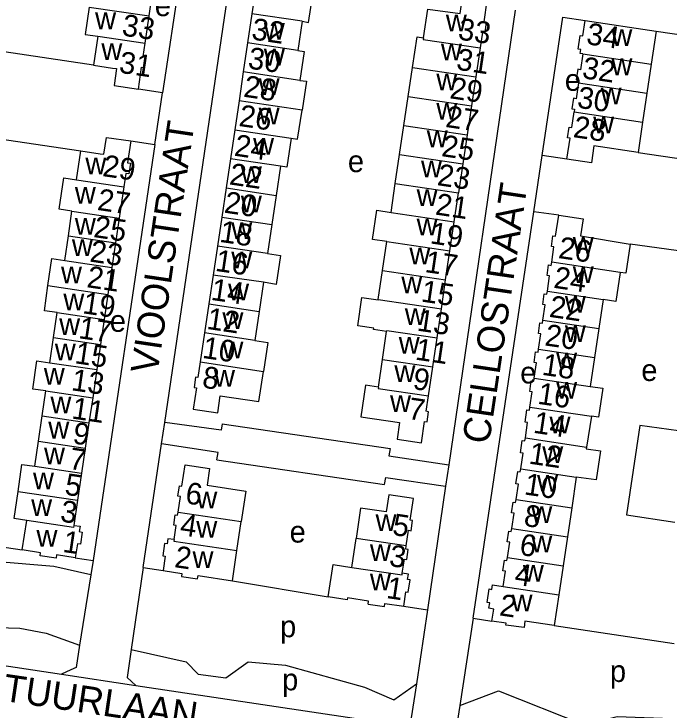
# Model space of a CAD drawing. Extents: x 163012 to 165277, y 382513 to 383987.
# Drawn here: x 164248.2 to 164368.9, y 382881.6 to 383009.8 of the extents above; entities that cross this region are included whole.
import ezdxf

# ---------------------------------------------------------------- set-up
doc = ezdxf.new("R2010")
doc.units = 0
for name, color, linetype in [('BLT_Basislijn', 7, 'Continuous'), ('BLT_Bebouwing', 7, 'Continuous'), ('BLT_Centroide', 7, 'Continuous'), ('BLT_Huisnummer', 7, 'Continuous'), ('BLT_Huisnummer_ tussenligend', 7, 'Continuous'), ('BLT_Onderverdeling_panden', 7, 'Continuous'), ('BLT_Straatnaam', 7, 'Continuous'), ('BLT_Vlakafsluiter', 7, 'Continuous')]:
    doc.layers.add(name, color=color, linetype=linetype)

msp = doc.modelspace()

# ---------------------------------------------------------------- linework, layer by layer
at = {"layer": 'BLT_Basislijn'}
for p, q in [((164275.97, 382934.52), (164288.2, 383017.35)), ((164340.51, 383010.46), (164328.28, 382926.74)), ((164366.5, 383006.6), (164385.44, 383003.79)), ((164262.87, 383000.32), (164238.23, 383003.96)), ((164275.54, 382995.25), (164271.11, 382995.91)), ((164274.15, 382985.72), (164275.54, 382995.25)), ((164235.9, 382988.18), (164260.54, 382984.54)), ((164274.15, 382985.72), (164262.81, 382909.11)), ((164269.69, 382986.38), (164274.15, 382985.72)), ((164363.16, 382984.25), (164380.91, 382981.59)), ((164343.93, 382973.34), (164345.48, 382983.69)), ((164350.05, 382983.02), (164345.48, 382983.69)), ((164332.76, 382898.47), (164343.93, 382973.34)), ((164348.53, 382972.67), (164343.93, 382973.34)), ((164379.62, 382964.84), (164361.68, 382967.35)), ((164275.39, 382930.57), (164275.97, 382934.52)), ((164286.35, 382933.09), (164275.97, 382934.52)), ((164286.52, 382934.26), (164286.35, 382933.09)), ((164286.52, 382934.26), (164317.47, 382929.7)), ((164272.02, 382907.79), (164275.39, 382930.57)), ((164285.54, 382927.66), (164316.47, 382923.09)), ((164328.28, 382926.74), (164327.71, 382922.8)), ((164327.71, 382922.8), (164324.38, 382900.03)), ((164225.04, 382914.71), (164249.71, 382911.04)), ((164259.49, 382909.6), (164262.81, 382909.11)), ((164262.81, 382909.11), (164262.38, 382906.46)), ((164272.02, 382907.79), (164269.8, 382892.74)), ((164272.02, 382907.79), (164275.66, 382907.26)), ((164262.38, 382906.46), (164260.29, 382893.52)), ((164288.43, 382905.38), (164306.09, 382902.42)), ((164319.98, 382900.69), (164324.38, 382900.03)), ((164324.38, 382900.03), (164322.31, 382886.41)), ((164332.76, 382898.47), (164330.3, 382882.39)), ((164332.76, 382898.47), (164336.23, 382897.93)), ((164347.71, 382897.12), (164369.78, 382893.81)), ((164260.29, 382893.52), (164259.63, 382889.4)), ((164226.57, 382892.83), (164256.93, 382888.15)), ((164269.8, 382892.74), (164269.03, 382887.55)), ((164270.65, 382886.1), (164318.65, 382878.9)), ((164322.31, 382886.41), (164321.35, 382880.15)), ((164330.3, 382882.39), (164329.83, 382879.26))]:
    msp.add_line(p, q, dxfattribs=at)
for points in [[(164274.68, 383020.19), (164277.19, 383019.87), (164278.19, 383019.29), (164278.74, 383018.33), (164278.78, 383016.8), (164275.54, 382995.25)], [(164345.48, 382983.69), (164349.28, 383009.18), (164353.39, 383008.57)], [(164372.39, 382932.72), (164363.47, 382933.97), (164361.01, 382917.52), (164369.93, 382916.16)], [(164285.54, 382927.66), (164285.8, 382928.98), (164275.39, 382930.57)], [(164317.47, 382929.7), (164317.25, 382928.4), (164328.28, 382926.74)], [(164316.47, 382923.09), (164316.72, 382924.39), (164327.71, 382922.8)], [(164262.38, 382906.46), (164255.54, 382908.01), (164223.23, 382910.7), (164224.11, 382905.85), (164227.74, 382902.37), (164232.72, 382897.12), (164249.29, 382896.62), (164254.14, 382895.74), (164260.29, 382893.52)], [(164269.8, 382892.74), (164279.94, 382890.46), (164282.11, 382888.18), (164287.22, 382887.47), (164291.32, 382890.45), (164298.2, 382889.8), (164312.78, 382885.79), (164318.15, 382883.43), (164322.31, 382886.41)], [(164259.63, 382889.4), (164258.68, 382888.96), (164256.93, 382888.15)], [(164270.65, 382886.1), (164269.03, 382887.55)], [(164330.3, 382882.39), (164337.42, 382885.11), (164353.2, 382878.84), (164359.32, 382880.37), (164369.32, 382880.03), (164373.76, 382876.44), (164376.26, 382874.8), (164381.62, 382876.37)]]:
    msp.add_lwpolyline(points, dxfattribs=at)
at = {"layer": 'BLT_Bebouwing'}
for p, q in [((164292.01, 383009.76), (164291.22, 383004.41)), ((164301.26, 383008.42), (164300.46, 383003.04)), ((164291.22, 383004.41), (164290.43, 382999.07)), ((164334.04, 383003.53), (164333.25, 382998.18)), ((164320.82, 382994.57), (164321.61, 382999.91)), ((164365.59, 383000.5), (164364.79, 382995.17)), ((164290.43, 382999.07), (164289.65, 382993.73)), ((164333.25, 382998.18), (164332.46, 382992.84)), ((164320.03, 382989.23), (164320.82, 382994.57)), ((164364.79, 382995.17), (164363.99, 382989.83)), ((164289.65, 382993.73), (164288.86, 382988.39)), ((164332.46, 382992.84), (164331.67, 382987.5)), ((164288.86, 382988.39), (164288.07, 382983.05)), ((164319.23, 382983.89), (164320.03, 382989.23)), ((164331.67, 382987.5), (164330.88, 382982.16)), ((164288.07, 382983.05), (164287.27, 382977.71)), ((164318.44, 382978.54), (164319.23, 382983.89)), ((164297.27, 382981.72), (164296.47, 382976.34)), ((164330.88, 382982.16), (164330.09, 382976.82)), ((164317.65, 382973.2), (164318.44, 382978.54)), ((164287.27, 382977.71), (164286.48, 382972.36)), ((164329.3, 382971.48), (164330.09, 382976.82)), ((164286.48, 382972.36), (164285.69, 382967.02)), ((164328.5, 382966.13), (164329.3, 382971.48)), ((164295.68, 382971), (164294.9, 382965.65)), ((164316.06, 382962.52), (164316.85, 382967.86)), ((164285.69, 382967.02), (164284.9, 382961.68)), ((164327.71, 382960.79), (164328.5, 382966.13)), ((164315.27, 382957.18), (164316.06, 382962.52)), ((164284.9, 382961.68), (164284.1, 382956.34)), ((164294.14, 382960.34), (164293.35, 382954.97)), ((164326.92, 382955.45), (164327.71, 382960.79)), ((164284.1, 382956.34), (164283.31, 382951)), ((164356.7, 382957.17), (164355.9, 382951.84)), ((164293.35, 382954.97), (164292.55, 382949.62)), ((164326.13, 382950.11), (164326.92, 382955.45)), ((164283.31, 382951), (164282.52, 382945.66)), ((164316.06, 382946.14), (164316.82, 382951.28)), ((164355.9, 382951.84), (164355.1, 382946.5)), ((164325.34, 382944.77), (164326.13, 382950.11)), ((164315.31, 382941.04), (164316.06, 382946.14)), ((164355.1, 382946.5), (164354.3, 382941.16)), ((164324.55, 382939.43), (164325.34, 382944.77)), ((164354.57, 382935.66), (164353.66, 382930)), ((164351.78, 382924.48), (164350.94, 382918.81)), ((164350.94, 382918.81), (164350.14, 382913.46)), ((164289.27, 382910.96), (164290.06, 382916.3)), ((164310.42, 382907.83), (164311.21, 382913.18)), ((164350.14, 382913.46), (164349.35, 382908.13)), ((164349.35, 382908.13), (164348.55, 382902.79)), ((164279.04, 382906.14), (164282.02, 382905.72)), ((164313.43, 382901.06), (164316.43, 382900.62)), ((164342.15, 382896.75), (164338.79, 382897.22))]:
    msp.add_line(p, q, dxfattribs=at)
for points in [[(164301.26, 383008.42), (164302.45, 383008.21), (164303.28, 383013.79), (164297.33, 383014.69), (164297.79, 383017.77), (164293.3, 383018.43), (164292.71, 383014.48), (164292.26, 383014.54), (164291.98, 383012.66), (164292.43, 383012.6), (164292.01, 383009.76)], [(164273.09, 383009.38), (164273.78, 383014.13)], [(164323.63, 383005.34), (164324.42, 383010.66), (164330.37, 383009.81), (164330.84, 383012.89), (164335.31, 383012.23), (164334.73, 383008.28), (164335.18, 383008.22), (164334.9, 383006.36), (164334.47, 383006.42), (164334.04, 383003.53)], [(164262.02, 383011.01), (164261.28, 383006), (164263.65, 383005.65)], [(164272.35, 383004.37), (164273.09, 383009.38)], [(164352.96, 383002.42), (164352.48, 383002.45), (164352.6, 383003.21), (164352.13, 383003.28), (164352.49, 383005.78), (164352.96, 383005.71), (164353.39, 383008.57)], [(164353.39, 383008.57), (164366.5, 383006.6)], [(164366.5, 383006.6), (164365.59, 383000.5)], [(164263.65, 383005.65), (164262.87, 383000.32)], [(164321.61, 382999.91), (164322.45, 383005.51), (164323.63, 383005.34)], [(164271.11, 382995.91), (164271.71, 382999.93), (164272.22, 382999.82), (164272.52, 383001.82), (164271.98, 383001.9), (164272.35, 383004.37)], [(164300.46, 383003.04), (164301.67, 383002.86), (164300.87, 382997.5)], [(164352.96, 383002.42), (164352.54, 382999.49), (164352.07, 382999.56), (164351.77, 382997.61), (164352.24, 382997.54), (164352.17, 382997.04)], [(164262.87, 383000.32), (164266.36, 382999.8)], [(164266.36, 382999.8), (164267.1, 382999.69), (164266.63, 382996.57)], [(164300.87, 382997.5), (164302.06, 382997.35), (164301.25, 382992.01)], [(164352.17, 382997.04), (164351.73, 382994.15), (164351.27, 382994.22), (164350.98, 382992.27), (164351.43, 382992.2), (164351.36, 382991.7)], [(164266.63, 382996.57), (164271.11, 382995.91)], [(164299.27, 382986.86), (164300.44, 382986.67), (164301.25, 382992.01)], [(164350.05, 382983.02), (164350.63, 382986.88), (164350.18, 382986.95), (164350.46, 382988.9), (164350.93, 382988.83), (164351.36, 382991.7)], [(164363.99, 382989.83), (164363.16, 382984.25)], [(164264.05, 382984.02), (164264.75, 382983.92), (164265.23, 382987.03)], [(164265.23, 382987.03), (164269.69, 382986.38)], [(164299.27, 382986.86), (164298.46, 382981.51), (164297.27, 382981.72)], [(164269.69, 382986.38), (164269.1, 382982.35), (164269.63, 382982.3), (164269.33, 382980.29), (164268.79, 382980.37), (164268.43, 382977.91)], [(164259.73, 382979.2), (164260.54, 382984.54)], [(164260.54, 382984.54), (164264.05, 382984.02)], [(164363.16, 382984.25), (164355.02, 382985.45), (164354.56, 382982.32), (164350.05, 382983.02)], [(164258.88, 382973.42), (164256.5, 382973.78), (164257.37, 382979.55), (164259.73, 382979.2)], [(164268.43, 382977.91), (164267.58, 382972.14)], [(164296.47, 382976.34), (164295.68, 382971)], [(164258.22, 382968.89), (164258.88, 382973.42)], [(164316.85, 382967.86), (164314.26, 382968.24), (164315.06, 382973.59), (164317.65, 382973.2)], [(164347.24, 382964.03), (164347.66, 382966.87), (164347.19, 382966.94), (164347.47, 382968.89), (164347.95, 382968.82), (164348.53, 382972.67)], [(164348.53, 382972.67), (164353.02, 382972), (164352.54, 382968.89), (164361.68, 382967.35)], [(164267.58, 382972.14), (164266.91, 382967.6)], [(164257.56, 382964.36), (164258.22, 382968.89)], [(164266.91, 382967.6), (164266.24, 382963.07)], [(164361.68, 382967.35), (164360.89, 382961.99), (164359.86, 382962.17)], [(164294.9, 382965.65), (164297.3, 382965.3), (164296.51, 382959.96), (164294.14, 382960.34)], [(164254.46, 382959.73), (164255.19, 382964.7), (164257.56, 382964.36)], [(164346.44, 382958.69), (164346.86, 382961.51), (164346.39, 382961.58), (164346.67, 382963.53), (164347.15, 382963.46), (164347.24, 382964.03)], [(164266.24, 382963.07), (164265.5, 382958.1)], [(164359.86, 382962.17), (164359.05, 382956.83), (164356.7, 382957.17)], [(164256.14, 382954.77), (164253.79, 382955.11), (164254.46, 382959.73)], [(164345.64, 382953.35), (164346.06, 382956.19), (164345.59, 382956.26), (164345.87, 382958.21), (164346.35, 382958.14), (164346.44, 382958.69)], [(164265.5, 382958.1), (164264.82, 382953.48)], [(164316.82, 382951.28), (164314.44, 382951.63), (164314.48, 382951.86), (164311.52, 382952.3), (164312.3, 382957.52), (164315.25, 382957.08), (164315.27, 382957.18)], [(164255.47, 382950.15), (164256.14, 382954.77)], [(164264.82, 382953.48), (164264.14, 382948.87)], [(164344.84, 382948.02), (164345.26, 382950.85), (164344.79, 382950.92), (164345.07, 382952.88), (164345.56, 382952.81), (164345.64, 382953.35)], [(164254.8, 382945.53), (164255.47, 382950.15)], [(164292.55, 382949.62), (164294.93, 382949.28), (164294.14, 382943.93)], [(164264.14, 382948.87), (164263.46, 382944.25)], [(164344.04, 382942.68), (164344.46, 382945.51), (164343.99, 382945.57), (164344.28, 382947.53), (164344.75, 382947.46), (164344.84, 382948.02)], [(164254.04, 382940.34), (164251.68, 382940.68), (164252.43, 382945.87), (164254.8, 382945.53)], [(164282.52, 382945.66), (164282.09, 382942.81), (164281.65, 382942.87), (164281.37, 382940.99), (164281.82, 382940.93), (164281.23, 382936.99), (164285.73, 382936.32), (164286.19, 382939.41), (164293.32, 382938.36), (164294.14, 382943.93)], [(164263.46, 382944.25), (164262.69, 382939.06)], [(164343.24, 382937.34), (164343.66, 382940.18), (164343.2, 382940.25), (164343.48, 382942.2), (164343.96, 382942.13), (164344.04, 382942.68)], [(164315.31, 382941.04), (164312.93, 382941.39), (164312.08, 382935.58), (164319.21, 382934.51), (164318.76, 382931.44), (164323.26, 382930.77), (164323.84, 382934.72), (164324.29, 382934.66), (164324.55, 382936.48), (164324.13, 382936.63), (164324.55, 382939.43)], [(164354.3, 382941.16), (164356.66, 382940.81), (164355.87, 382935.47), (164354.57, 382935.66)], [(164253.37, 382935.72), (164254.04, 382940.34)], [(164262.69, 382939.06), (164262.01, 382934.44)], [(164342.39, 382931.67), (164342.81, 382934.51), (164342.34, 382934.58), (164342.67, 382936.85), (164343.15, 382936.78), (164343.24, 382937.34)], [(164252.7, 382931.09), (164253.37, 382935.72)], [(164262.01, 382934.44), (164261.33, 382929.81)], [(164341.54, 382926), (164341.96, 382928.84), (164341.49, 382928.91), (164341.83, 382931.18), (164342.3, 382931.11), (164342.39, 382931.67)], [(164252.03, 382926.47), (164252.7, 382931.09)], [(164261.33, 382929.81), (164260.65, 382925.2)], [(164353.66, 382930), (164353.61, 382929.69), (164356.23, 382929.27), (164355.46, 382923.94), (164351.78, 382924.48)], [(164248.94, 382921.82), (164249.66, 382926.81), (164252.03, 382926.47)], [(164278.43, 382918.02), (164278.85, 382920.89), (164278.4, 382920.96), (164278.68, 382922.84), (164279.13, 382922.77), (164279.72, 382926.72), (164284.21, 382926.05), (164283.78, 382922.96), (164290.9, 382921.9), (164290.06, 382916.3)], [(164340.69, 382920.32), (164341.11, 382923.18), (164340.65, 382923.25), (164340.99, 382925.52), (164341.45, 382925.45), (164341.54, 382926)], [(164260.65, 382925.2), (164259.91, 382920.19)], [(164250.58, 382916.46), (164248.22, 382916.81), (164248.94, 382921.82)], [(164259.91, 382920.19), (164259.22, 382915.56)], [(164320.46, 382911.81), (164320.88, 382914.66), (164321.33, 382914.59), (164321.61, 382916.49), (164321.17, 382916.55), (164321.76, 382920.51), (164317.24, 382921.18), (164316.78, 382918.06), (164312.03, 382918.76), (164311.21, 382913.18)], [(164339.89, 382914.98), (164340.31, 382917.84), (164339.85, 382917.91), (164340.14, 382919.85), (164340.6, 382919.78), (164340.69, 382920.32)], [(164277.68, 382912.94), (164278.07, 382915.55), (164277.62, 382915.62), (164277.89, 382917.5), (164278.34, 382917.43), (164278.43, 382918.02)], [(164249.71, 382911.04), (164250.58, 382916.46)], [(164259.22, 382915.56), (164260.36, 382915.43), (164260.22, 382914.42), (164260.74, 382914.35), (164260.42, 382912.11), (164259.87, 382912.17), (164259.49, 382909.6)], [(164339.09, 382909.65), (164339.51, 382912.49), (164339.05, 382912.56), (164339.34, 382914.5), (164339.8, 382914.44), (164339.89, 382914.98)], [(164277.68, 382912.94), (164276.55, 382913.1), (164276.4, 382912.16), (164275.95, 382912.23), (164275.61, 382909.95), (164276.06, 382909.89), (164275.66, 382907.26)], [(164319.72, 382906.76), (164320.11, 382909.36), (164320.56, 382909.3), (164320.83, 382911.14), (164320.37, 382911.21), (164320.46, 382911.81)], [(164253, 382909.96), (164253.08, 382910.54), (164249.71, 382911.04)], [(164255.94, 382909.53), (164253, 382909.96)], [(164259.49, 382909.6), (164256.03, 382910.12), (164255.94, 382909.53)], [(164288.43, 382905.38), (164289.27, 382910.96)], [(164338.28, 382904.29), (164338.71, 382907.15), (164338.25, 382907.22), (164338.54, 382909.16), (164339, 382909.1), (164339.09, 382909.65)], [(164275.66, 382907.26), (164279.12, 382906.73), (164279.04, 382906.14)], [(164306.09, 382902.42), (164306.96, 382908.35), (164310.42, 382907.83)], [(164282.02, 382905.72), (164282.11, 382906.31), (164288.43, 382905.38)], [(164319.98, 382900.69), (164320.37, 382903.31), (164320.81, 382903.25), (164321.15, 382905.54), (164320.71, 382905.6), (164320.86, 382906.59), (164319.72, 382906.76)], [(164336.23, 382897.93), (164336.58, 382900.17), (164335.69, 382900.3), (164335.83, 382901.28), (164335.35, 382901.34), (164335.7, 382903.87), (164336.2, 382903.79), (164336.32, 382904.6), (164338.28, 382904.29)], [(164309.6, 382902.23), (164309.55, 382901.89), (164306.09, 382902.42)], [(164313.43, 382901.06), (164313.52, 382901.63), (164309.6, 382902.23)], [(164348.55, 382902.79), (164347.71, 382897.12)], [(164316.43, 382900.62), (164316.52, 382901.21), (164319.98, 382900.69)], [(164338.79, 382897.22), (164338.84, 382897.55), (164336.23, 382897.93)], [(164347.71, 382897.12), (164342.31, 382897.93), (164342.15, 382896.75)]]:
    msp.add_lwpolyline(points, dxfattribs=at)
at = {"layer": 'BLT_Onderverdeling_panden'}
for p, q in [((164301.26, 383008.42), (164292.01, 383009.76)), ((164300.46, 383003.04), (164291.22, 383004.41)), ((164352.96, 383002.42), (164365.59, 383000.5)), ((164321.61, 382999.91), (164333.25, 382998.18)), ((164300.87, 382997.5), (164290.43, 382999.07)), ((164352.17, 382997.04), (164364.79, 382995.17)), ((164320.82, 382994.57), (164332.46, 382992.84)), ((164301.25, 382992.01), (164289.65, 382993.73)), ((164351.36, 382991.7), (164363.99, 382989.83)), ((164288.86, 382988.39), (164299.27, 382986.86)), ((164320.03, 382989.23), (164331.67, 382987.5)), ((164297.27, 382981.72), (164288.07, 382983.05)), ((164319.23, 382983.89), (164330.88, 382982.16)), ((164318.44, 382978.54), (164330.09, 382976.82)), ((164287.27, 382977.71), (164296.47, 382976.34)), ((164317.65, 382973.2), (164329.3, 382971.48)), ((164286.48, 382972.36), (164295.68, 382971)), ((164316.85, 382967.86), (164328.5, 382966.13)), ((164294.9, 382965.65), (164285.69, 382967.02)), ((164359.86, 382962.17), (164347.24, 382964.03)), ((164316.06, 382962.52), (164327.71, 382960.79)), ((164294.14, 382960.34), (164284.9, 382961.68)), ((164254.46, 382959.73), (164265.5, 382958.1)), ((164346.44, 382958.69), (164356.7, 382957.17)), ((164284.1, 382956.34), (164293.35, 382954.97)), ((164315.27, 382957.18), (164326.92, 382955.45)), ((164345.64, 382953.35), (164355.9, 382951.84)), ((164292.55, 382949.62), (164283.31, 382951)), ((164344.84, 382948.02), (164355.1, 382946.5)), ((164316.06, 382946.14), (164325.34, 382944.77)), ((164282.52, 382945.66), (164294.14, 382943.93)), ((164344.04, 382942.68), (164354.3, 382941.16)), ((164343.24, 382937.34), (164354.57, 382935.66)), ((164342.39, 382931.67), (164353.66, 382930)), ((164341.54, 382926), (164351.78, 382924.48)), ((164340.69, 382920.32), (164350.94, 382918.81)), ((164278.43, 382918.02), (164290.06, 382916.3)), ((164339.89, 382914.98), (164350.14, 382913.46)), ((164320.46, 382911.81), (164311.21, 382913.18)), ((164339.09, 382909.65), (164349.35, 382908.13)), ((164338.28, 382904.29), (164348.55, 382902.79))]:
    msp.add_line(p, q, dxfattribs=at)
for points in [[(164262.02, 383011.01), (164273.09, 383009.38)], [(164263.65, 383005.65), (164272.35, 383004.37)], [(164323.63, 383005.34), (164323.59, 383005.08), (164334.04, 383003.53)], [(164259.73, 382979.2), (164268.43, 382977.91)], [(164258.88, 382973.42), (164267.58, 382972.14)], [(164258.22, 382968.89), (164266.91, 382967.6)], [(164257.56, 382964.36), (164266.24, 382963.07)], [(164256.14, 382954.77), (164264.82, 382953.48)], [(164316.82, 382951.28), (164316.85, 382951.49), (164326.13, 382950.11)], [(164255.47, 382950.15), (164264.14, 382948.87)], [(164254.8, 382945.53), (164263.46, 382944.25)], [(164315.31, 382941.04), (164315.27, 382940.8), (164324.55, 382939.43)], [(164254.04, 382940.34), (164262.69, 382939.06)], [(164253.37, 382935.72), (164262.01, 382934.44)], [(164252.7, 382931.09), (164261.33, 382929.81)], [(164252.03, 382926.47), (164260.65, 382925.2)], [(164248.94, 382921.82), (164259.91, 382920.19)], [(164259.22, 382915.56), (164259.17, 382915.19), (164250.58, 382916.46)], [(164277.68, 382912.94), (164277.64, 382912.68), (164289.27, 382910.96)], [(164310.42, 382907.83), (164319.68, 382906.46), (164319.72, 382906.76)]]:
    msp.add_lwpolyline(points, dxfattribs=at)
at = {"layer": 'BLT_Vlakafsluiter'}
msp.add_line((164256.93, 382888.15), (164270.65, 382886.1), dxfattribs=at)

# ---------------------------------------------------------------- texts
at = {"layer": 'BLT_Centroide'}
for s, p in [('e', (164274.13, 383009.35)), ('w', (164263.14, 383006.95)), ('w', (164327.75, 383006.56)), ('w', (164294.22, 383005.02)), ('w', (164358.24, 383003.88)), ('w', (164264.29, 383001.27)), ('w', (164326.84, 383001.21)), ('w', (164294.22, 383000.26)), ('w', (164358.24, 382998.48)), ('w', (164325.99, 382995.7)), ('e', (164349.66, 382995.6)), ('w', (164293.26, 382994.8)), ('w', (164356.27, 382993.13)), ('w', (164325.99, 382990.3)), ('w', (164293.26, 382989.41)), ('w', (164354.88, 382987.79)), ('w', (164324.23, 382985.22)), ('w', (164292.24, 382983.85)), ('w', (164261.34, 382980.24)), ('e', (164309.7, 382980.63)), ('w', (164289.99, 382978.62)), ('w', (164323.17, 382979.66)), ('w', (164259.41, 382974.83)), ('w', (164322.37, 382974.37)), ('w', (164289.99, 382973.22)), ('w', (164259.41, 382969.08)), ('w', (164288.22, 382968.3)), ('w', (164322.37, 382968.97)), ('w', (164258.87, 382965.16)), ('w', (164351.12, 382965.61)), ('w', (164321.03, 382963.62)), ('w', (164288.22, 382962.9)), ('w', (164256.86, 382960.15)), ('w', (164351.12, 382960.21)), ('w', (164319.54, 382958.33)), ('w', (164287.64, 382957.02)), ('w', (164257.29, 382955.19)), ('w', (164349.67, 382954.76)), ('w', (164286.59, 382951.72)), ('w', (164320.18, 382952.5)), ('w', (164256.52, 382950.64)), ('e', (164265.85, 382951.22)), ('w', (164349.67, 382949.36)), ('w', (164319.07, 382947.19)), ('w', (164255.72, 382945.98)), ('w', (164286.59, 382946.33)), ('w', (164348.07, 382944.33)), ('w', (164253.69, 382941.51)), ('w', (164318.27, 382941.95)), ('e', (164341.44, 382941.71)), ('e', (164363.75, 382942.16)), ('w', (164285.04, 382941.09)), ('w', (164348.07, 382938.93)), ('w', (164317.47, 382936.45)), ('w', (164254.91, 382936.23)), ('w', (164346.84, 382932.51)), ('w', (164254.52, 382931.57)), ('w', (164253.73, 382926.84)), ('w', (164345.51, 382927.06)), ('w', (164251.7, 382922.23)), ('w', (164344.55, 382921.77)), ('w', (164281.78, 382918.68)), ('w', (164251.36, 382917.31)), ('w', (164343.48, 382916)), ('w', (164314.8, 382914.53)), ('w', (164281.78, 382913.28)), ('e', (164298.97, 382912.4)), ('w', (164252.34, 382911.63)), ('w', (164343.48, 382910.6)), ('w', (164313.76, 382909)), ('w', (164281.08, 382907.72)), ('w', (164341.93, 382905.2)), ('w', (164313.76, 382903.6)), ('w', (164339.85, 382899.74)), ('p', (164297.21, 382894.97)), ('p', (164357.97, 382886.73)), ('p', (164297.59, 382885.19))]:
    msp.add_text(s, height=4, dxfattribs=at).set_placement(p)
at = {"layer": 'BLT_Huisnummer'}
for s, rotation, p in [('33', 351.581, (164329.84, 383005.08)), ('34', 351.583, (164353.48, 383004.21)), ('30', 351.583, (164291.15, 382999.74)), ('31', 351.581, (164267.4, 382998.96)), ('31', 351.581, (164329.53, 382999.52)), ('32', 351.583, (164352.71, 382997.95)), ('26', 351.583, (164289.48, 382989.14)), ('27', 351.581, (164327.55, 382988.96)), ('28', 351.583, (164351.06, 382987.08)), ('29', 351.581, (164264.37, 382979.91)), ('22', 351.583, (164287.72, 382978.38)), ('23', 351.581, (164326.01, 382978.24)), ('25', 351.581, (164262.72, 382968.68)), ('18', 351.583, (164285.92, 382967.8)), ('19', 351.581, (164324.71, 382967.52)), ('26', 351.583, (164348.33, 382964.82)), ('21', 351.581, (164261.46, 382959.45)), ('14', 351.583, (164284.33, 382957.12)), ('15', 351.581, (164323.04, 382956.81)), ('22', 351.583, (164346.65, 382953.99)), ('17', 351.581, (164259.95, 382950.06)), ('10', 351.583, (164282.75, 382946.43)), ('11', 351.581, (164321.97, 382946.12)), ('18', 351.583, (164345.3, 382943.32)), ('8', 351.583, (164282.72, 382940.98)), ('13', 351.581, (164258.61, 382940.48)), ('7', 351.581, (164320.64, 382935.2)), ('14', 351.583, (164343.71, 382932.64)), ('9', 351.581, (164258.87, 382930.68)), ('5', 351.581, (164257.39, 382921.25)), ('10', 351.583, (164342.04, 382921.29)), ('6', 351.583, (164279.61, 382919.65)), ('5', 351.583, (164317.75, 382913.83)), ('1', 351.581, (164257.03, 382910.7)), ('6', 351.583, (164341.17, 382910.16)), ('2', 351.583, (164277.62, 382907.89)), ('1', 351.581, (164316.65, 382902.21)), ('2', 351.583, (164337.47, 382899.02))]:
    msp.add_text(s, height=4, rotation=rotation, dxfattribs=at).set_placement(p)
at = {"layer": 'BLT_Huisnummer_ tussenligend'}
for s, rotation, p in [('33', 351.581, (164267.93, 383005.81)), ('32', 351.583, (164291.8, 383005.09)), ('28', 351.583, (164290.34, 382994.53)), ('29', 351.581, (164328.32, 382994.24)), ('30', 351.583, (164351.79, 382992.51)), ('24', 351.583, (164288.63, 382983.67)), ('25', 351.581, (164326.81, 382983.58)), ('27', 351.581, (164263.4, 382973.68)), ('20', 351.583, (164286.77, 382973.18)), ('21', 351.581, (164325.67, 382972.83)), ('23', 351.581, (164262.01, 382964.17)), ('16', 351.583, (164285.13, 382962.46)), ('17', 351.581, (164323.74, 382962.24)), ('24', 351.583, (164347.46, 382959.34)), ('19', 351.581, (164260.69, 382954.65)), ('12', 351.583, (164283.56, 382951.77)), ('13', 351.581, (164322.29, 382951.46)), ('20', 351.583, (164345.83, 382948.73)), ('15', 351.581, (164259.24, 382945.45)), ('9', 351.581, (164321.51, 382940.7)), ('16', 351.583, (164344.5, 382937.98)), ('11', 351.581, (164258.68, 382935.27)), ('12', 351.583, (164342.89, 382926.96)), ('7', 351.581, (164258.19, 382925.99)), ('3', 351.581, (164256.58, 382916.31)), ('8', 351.583, (164341.97, 382915.51)), ('4', 351.583, (164278.63, 382913.81)), ('3', 351.581, (164317.15, 382908.11)), ('4', 351.583, (164340.26, 382904.7))]:
    msp.add_text(s, height=4, rotation=rotation, dxfattribs=at).set_placement(p)
at = {"layer": 'BLT_Straatnaam'}
for s, rotation, p in [('VIOOLSTRAAT', 81.5818, (164274.62, 382943.3)), ('CELLOSTRAAT', 81.5824, (164335.71, 382930.4)), ('PARTITUURLAAN', 351.5769, (164226.5, 382886.17))]:
    msp.add_text(s, height=5, rotation=rotation, dxfattribs=at).set_placement(p)

doc.saveas('drawing.dxf')
